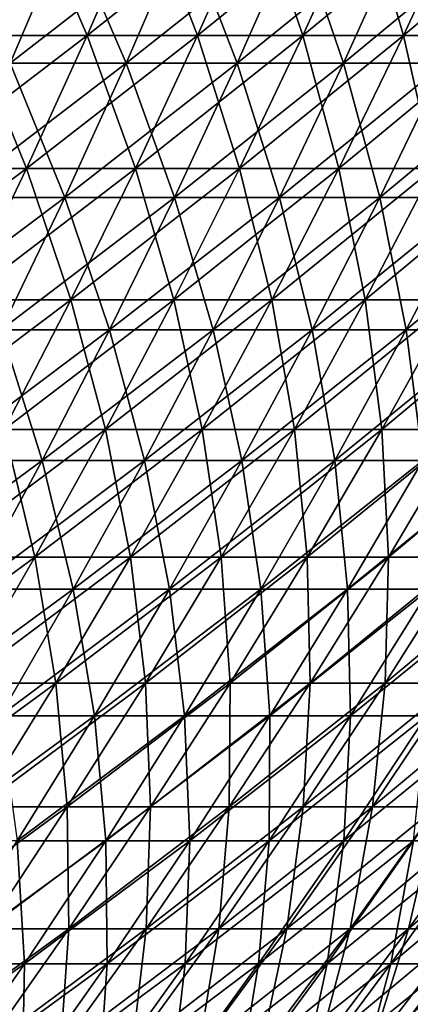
# Model space of a CAD drawing. Header units: millimetres. Extents: x -250 to 250, y -45 to 4150.
# Tile 773 of 805: x 171 to 184, y 3995 to 4030. Entities that reach past the tile are written whole.
import ezdxf

# ---------------------------------------------------------------- set-up
doc = ezdxf.new("R2010")
doc.units = ezdxf.units.MM
doc.header["$LTSCALE"] = 81.481481
for name, color, linetype in [('19', 7, 'CONTINUOUS'), ('20', 7, 'CONTINUOUS'), ('21', 7, 'CONTINUOUS'), ('22', 7, 'CONTINUOUS')]:
    doc.layers.add(name, color=color, linetype=linetype)

msp = doc.modelspace()

# ---------------------------------------------------------------- linework, layer by layer
at = {"layer": '19', "color": 7, "linetype": 'CONTINUOUS'}
for points in [[(170.169, 4028.379, -136.934), (165.871, 4028.379, -142.11), (172.22, 4033.233, -138.585), (170.169, 4028.379, -136.934)], [(172.22, 4033.233, -138.585), (165.871, 4028.379, -142.11), (167.871, 4033.233, -143.823), (172.22, 4033.233, -138.585)], [(174.305, 4028.379, -131.629), (170.169, 4028.379, -136.934), (176.406, 4033.233, -133.216), (174.305, 4028.379, -131.629)], [(176.406, 4033.233, -133.216), (170.169, 4028.379, -136.934), (172.22, 4033.233, -138.585), (176.406, 4033.233, -133.216)], [(178.276, 4028.379, -126.199), (174.305, 4028.379, -131.629), (180.425, 4033.233, -127.72), (178.276, 4028.379, -126.199)], [(180.425, 4033.233, -127.72), (174.305, 4028.379, -131.629), (176.406, 4033.233, -133.216), (180.425, 4033.233, -127.72)], [(182.077, 4028.379, -120.649), (178.276, 4028.379, -126.199), (184.272, 4033.233, -122.103), (182.077, 4028.379, -120.649)], [(184.272, 4033.233, -122.103), (178.276, 4028.379, -126.199), (180.425, 4033.233, -127.72), (184.272, 4033.233, -122.103)], [(185.706, 4028.379, -114.985), (182.077, 4028.379, -120.649), (187.945, 4033.233, -116.371), (185.706, 4028.379, -114.985)], [(187.945, 4033.233, -116.371), (182.077, 4028.379, -120.649), (184.272, 4033.233, -122.103), (187.945, 4033.233, -116.371)], [(172.118, 4023.584, -129.978), (168.034, 4023.584, -135.217), (174.305, 4028.379, -131.629), (172.118, 4023.584, -129.978)], [(174.305, 4028.379, -131.629), (168.034, 4023.584, -135.217), (170.169, 4028.379, -136.934), (174.305, 4028.379, -131.629)], [(176.04, 4023.584, -124.616), (172.118, 4023.584, -129.978), (178.276, 4028.379, -126.199), (176.04, 4023.584, -124.616)], [(178.276, 4028.379, -126.199), (172.118, 4023.584, -129.978), (174.305, 4028.379, -131.629), (178.276, 4028.379, -126.199)], [(179.794, 4023.584, -119.136), (176.04, 4023.584, -124.616), (182.077, 4028.379, -120.649), (179.794, 4023.584, -119.136)], [(182.077, 4028.379, -120.649), (176.04, 4023.584, -124.616), (178.276, 4028.379, -126.199), (182.077, 4028.379, -120.649)], [(183.377, 4023.584, -113.542), (179.794, 4023.584, -119.136), (185.706, 4028.379, -114.985), (183.377, 4023.584, -113.542)], [(185.706, 4028.379, -114.985), (179.794, 4023.584, -119.136), (182.077, 4028.379, -120.649), (185.706, 4028.379, -114.985)], [(186.787, 4023.584, -107.841), (183.377, 4023.584, -113.542), (189.159, 4028.379, -109.211), (186.787, 4023.584, -107.841)], [(189.159, 4028.379, -109.211), (183.377, 4023.584, -113.542), (185.706, 4028.379, -114.985), (189.159, 4028.379, -109.211)], [(169.848, 4018.851, -128.263), (165.818, 4018.851, -133.433), (172.118, 4023.584, -129.978), (169.848, 4018.851, -128.263)], [(172.118, 4023.584, -129.978), (165.818, 4018.851, -133.433), (168.034, 4023.584, -135.217), (172.118, 4023.584, -129.978)], [(173.717, 4018.851, -122.972), (169.848, 4018.851, -128.263), (176.04, 4023.584, -124.616), (173.717, 4018.851, -122.972)], [(176.04, 4023.584, -124.616), (169.848, 4018.851, -128.263), (172.118, 4023.584, -129.978), (176.04, 4023.584, -124.616)], [(177.422, 4018.851, -117.564), (173.717, 4018.851, -122.972), (179.794, 4023.584, -119.136), (177.422, 4018.851, -117.564)], [(179.794, 4023.584, -119.136), (173.717, 4018.851, -122.972), (176.04, 4023.584, -124.616), (179.794, 4023.584, -119.136)], [(180.958, 4018.851, -112.045), (177.422, 4018.851, -117.564), (183.377, 4023.584, -113.542), (180.958, 4018.851, -112.045)], [(183.377, 4023.584, -113.542), (177.422, 4018.851, -117.564), (179.794, 4023.584, -119.136), (183.377, 4023.584, -113.542)], [(184.323, 4018.851, -106.419), (180.958, 4018.851, -112.045), (186.787, 4023.584, -107.841), (184.323, 4018.851, -106.419)], [(186.787, 4023.584, -107.841), (180.958, 4018.851, -112.045), (183.377, 4023.584, -113.542), (186.787, 4023.584, -107.841)], [(187.513, 4018.851, -100.692), (184.323, 4018.851, -106.419), (190.019, 4023.584, -102.038), (187.513, 4018.851, -100.692)], [(190.019, 4023.584, -102.038), (184.323, 4018.851, -106.419), (186.787, 4023.584, -107.841), (190.019, 4023.584, -102.038)], [(171.311, 4014.181, -121.268), (167.495, 4014.181, -126.486), (173.717, 4018.851, -122.972), (171.311, 4014.181, -121.268)], [(173.717, 4018.851, -122.972), (167.495, 4014.181, -126.486), (169.848, 4018.851, -128.263), (173.717, 4018.851, -122.972)], [(174.964, 4014.181, -115.935), (171.311, 4014.181, -121.268), (177.422, 4018.851, -117.564), (174.964, 4014.181, -115.935)], [(177.422, 4018.851, -117.564), (171.311, 4014.181, -121.268), (173.717, 4018.851, -122.972), (177.422, 4018.851, -117.564)], [(178.451, 4014.181, -110.492), (174.964, 4014.181, -115.935), (180.958, 4018.851, -112.045), (178.451, 4014.181, -110.492)], [(180.958, 4018.851, -112.045), (174.964, 4014.181, -115.935), (177.422, 4018.851, -117.564), (180.958, 4018.851, -112.045)], [(181.769, 4014.181, -104.944), (178.451, 4014.181, -110.492), (184.323, 4018.851, -106.419), (181.769, 4014.181, -104.944)], [(184.323, 4018.851, -106.419), (178.451, 4014.181, -110.492), (180.958, 4018.851, -112.045), (184.323, 4018.851, -106.419)], [(184.915, 4014.181, -99.297), (181.769, 4014.181, -104.944), (187.513, 4018.851, -100.692), (184.915, 4014.181, -99.297)], [(187.513, 4018.851, -100.692), (181.769, 4014.181, -104.944), (184.323, 4018.851, -106.419), (187.513, 4018.851, -100.692)], [(168.82, 4009.578, -119.505), (165.06, 4009.578, -124.647), (171.311, 4014.181, -121.268), (168.82, 4009.578, -119.505)], [(171.311, 4014.181, -121.268), (165.06, 4009.578, -124.647), (167.495, 4014.181, -126.486), (171.311, 4014.181, -121.268)], [(172.42, 4009.578, -114.25), (168.82, 4009.578, -119.505), (174.964, 4014.181, -115.935), (172.42, 4009.578, -114.25)], [(174.964, 4014.181, -115.935), (168.82, 4009.578, -119.505), (171.311, 4014.181, -121.268), (174.964, 4014.181, -115.935)], [(175.857, 4009.578, -108.886), (172.42, 4009.578, -114.25), (178.451, 4014.181, -110.492), (175.857, 4009.578, -108.886)], [(178.451, 4014.181, -110.492), (172.42, 4009.578, -114.25), (174.964, 4014.181, -115.935), (178.451, 4014.181, -110.492)], [(179.127, 4009.578, -103.419), (175.857, 4009.578, -108.886), (181.769, 4014.181, -104.944), (179.127, 4009.578, -103.419)], [(181.769, 4014.181, -104.944), (175.857, 4009.578, -108.886), (178.451, 4014.181, -110.492), (181.769, 4014.181, -104.944)], [(182.226, 4009.578, -97.854), (179.127, 4009.578, -103.419), (184.915, 4014.181, -99.297), (182.226, 4009.578, -97.854)], [(184.915, 4014.181, -99.297), (179.127, 4009.578, -103.419), (181.769, 4014.181, -104.944), (184.915, 4014.181, -99.297)], [(185.153, 4009.578, -92.195), (182.226, 4009.578, -97.854), (187.885, 4014.181, -93.556), (185.153, 4009.578, -92.195)], [(187.885, 4014.181, -93.556), (182.226, 4009.578, -97.854), (184.915, 4014.181, -99.297), (187.885, 4014.181, -93.556)], [(169.793, 4005.044, -112.509), (166.247, 4005.044, -117.684), (172.42, 4009.578, -114.25), (169.793, 4005.044, -112.509)], [(172.42, 4009.578, -114.25), (166.247, 4005.044, -117.684), (168.82, 4009.578, -119.505), (172.42, 4009.578, -114.25)], [(173.177, 4005.044, -107.227), (169.793, 4005.044, -112.509), (175.857, 4009.578, -108.886), (173.177, 4005.044, -107.227)], [(175.857, 4009.578, -108.886), (169.793, 4005.044, -112.509), (172.42, 4009.578, -114.25), (175.857, 4009.578, -108.886)], [(176.397, 4005.044, -101.843), (173.177, 4005.044, -107.227), (179.127, 4009.578, -103.419), (176.397, 4005.044, -101.843)], [(179.127, 4009.578, -103.419), (173.177, 4005.044, -107.227), (175.857, 4009.578, -108.886), (179.127, 4009.578, -103.419)], [(179.449, 4005.044, -96.362), (176.397, 4005.044, -101.843), (182.226, 4009.578, -97.854), (179.449, 4005.044, -96.362)], [(182.226, 4009.578, -97.854), (176.397, 4005.044, -101.843), (179.127, 4009.578, -103.419), (182.226, 4009.578, -97.854)], [(182.332, 4005.044, -90.79), (179.449, 4005.044, -96.362), (185.153, 4009.578, -92.195), (182.332, 4005.044, -90.79)], [(185.153, 4009.578, -92.195), (179.449, 4005.044, -96.362), (182.226, 4009.578, -97.854), (185.153, 4009.578, -92.195)], [(185.041, 4005.044, -85.132), (182.332, 4005.044, -90.79), (187.905, 4009.578, -86.45), (185.041, 4005.044, -85.132)], [(187.905, 4009.578, -86.45), (182.332, 4005.044, -90.79), (185.153, 4009.578, -92.195), (187.905, 4009.578, -86.45)], [(170.412, 4000.58, -105.515), (167.082, 4000.58, -110.713), (173.177, 4005.044, -107.227), (170.412, 4000.58, -105.515)], [(173.177, 4005.044, -107.227), (167.082, 4000.58, -110.713), (169.793, 4005.044, -112.509), (173.177, 4005.044, -107.227)], [(173.581, 4000.58, -100.217), (170.412, 4000.58, -105.515), (176.397, 4005.044, -101.843), (173.581, 4000.58, -100.217)], [(176.397, 4005.044, -101.843), (170.412, 4000.58, -105.515), (173.177, 4005.044, -107.227), (176.397, 4005.044, -101.843)], [(176.585, 4000.58, -94.824), (173.581, 4000.58, -100.217), (179.449, 4005.044, -96.362), (176.585, 4000.58, -94.824)], [(179.449, 4005.044, -96.362), (173.581, 4000.58, -100.217), (176.397, 4005.044, -101.843), (179.449, 4005.044, -96.362)], [(179.421, 4000.58, -89.341), (176.585, 4000.58, -94.824), (182.332, 4005.044, -90.79), (179.421, 4000.58, -89.341)], [(182.332, 4005.044, -90.79), (176.585, 4000.58, -94.824), (179.449, 4005.044, -96.362), (182.332, 4005.044, -90.79)], [(182.087, 4000.58, -83.773), (179.421, 4000.58, -89.341), (185.041, 4005.044, -85.132), (182.087, 4000.58, -83.773)], [(185.041, 4005.044, -85.132), (179.421, 4000.58, -89.341), (182.332, 4005.044, -90.79), (185.041, 4005.044, -85.132)], [(184.581, 4000.58, -78.126), (182.087, 4000.58, -83.773), (187.575, 4005.044, -79.394), (184.581, 4000.58, -78.126)], [(187.575, 4005.044, -79.394), (182.087, 4000.58, -83.773), (185.041, 4005.044, -85.132), (187.575, 4005.044, -79.394)], [(170.68, 3996.189, -98.542), (167.565, 3996.189, -103.752), (173.581, 4000.58, -100.217), (170.68, 3996.189, -98.542)], [(173.581, 4000.58, -100.217), (167.565, 3996.189, -103.752), (170.412, 4000.58, -105.515), (173.581, 4000.58, -100.217)], [(173.634, 3996.189, -93.239), (170.68, 3996.189, -98.542), (176.585, 4000.58, -94.824), (173.634, 3996.189, -93.239)], [(176.585, 4000.58, -94.824), (170.68, 3996.189, -98.542), (173.581, 4000.58, -100.217), (176.585, 4000.58, -94.824)], [(176.423, 3996.189, -87.848), (173.634, 3996.189, -93.239), (179.421, 4000.58, -89.341), (176.423, 3996.189, -87.848)], [(179.421, 4000.58, -89.341), (173.634, 3996.189, -93.239), (176.585, 4000.58, -94.824), (179.421, 4000.58, -89.341)], [(179.044, 3996.189, -82.373), (176.423, 3996.189, -87.848), (182.087, 4000.58, -83.773), (179.044, 3996.189, -82.373)], [(182.087, 4000.58, -83.773), (176.423, 3996.189, -87.848), (179.421, 4000.58, -89.341), (182.087, 4000.58, -83.773)], [(181.496, 3996.189, -76.821), (179.044, 3996.189, -82.373), (184.581, 4000.58, -78.126), (181.496, 3996.189, -76.821)], [(184.581, 4000.58, -78.126), (179.044, 3996.189, -82.373), (182.087, 4000.58, -83.773), (184.581, 4000.58, -78.126)], [(183.776, 3996.189, -71.195), (181.496, 3996.189, -76.821), (186.899, 4000.58, -72.405), (183.776, 3996.189, -71.195)], [(186.899, 4000.58, -72.405), (181.496, 3996.189, -76.821), (184.581, 4000.58, -78.126), (186.899, 4000.58, -72.405)], [(185.881, 3996.189, -65.502), (183.776, 3996.189, -71.195), (189.04, 4000.58, -66.615), (185.881, 3996.189, -65.502)], [(189.04, 4000.58, -66.615), (183.776, 3996.189, -71.195), (186.899, 4000.58, -72.405), (189.04, 4000.58, -66.615)], [(167.696, 3991.873, -96.819), (164.635, 3991.873, -101.938), (170.68, 3996.189, -98.542), (167.696, 3991.873, -96.819)], [(170.68, 3996.189, -98.542), (164.635, 3991.873, -101.938), (167.565, 3996.189, -103.752), (170.68, 3996.189, -98.542)], [(170.598, 3991.873, -91.609), (167.696, 3991.873, -96.819), (173.634, 3996.189, -93.239), (170.598, 3991.873, -91.609)], [(173.634, 3996.189, -93.239), (167.696, 3991.873, -96.819), (170.68, 3996.189, -98.542), (173.634, 3996.189, -93.239)], [(173.338, 3991.873, -86.312), (170.598, 3991.873, -91.609), (176.423, 3996.189, -87.848), (173.338, 3991.873, -86.312)], [(176.423, 3996.189, -87.848), (170.598, 3991.873, -91.609), (173.634, 3996.189, -93.239), (176.423, 3996.189, -87.848)], [(175.914, 3991.873, -80.933), (173.338, 3991.873, -86.312), (179.044, 3996.189, -82.373), (175.914, 3991.873, -80.933)], [(179.044, 3996.189, -82.373), (173.338, 3991.873, -86.312), (176.423, 3996.189, -87.848), (179.044, 3996.189, -82.373)], [(178.323, 3991.873, -75.478), (175.914, 3991.873, -80.933), (181.496, 3996.189, -76.821), (178.323, 3991.873, -75.478)], [(181.496, 3996.189, -76.821), (175.914, 3991.873, -80.933), (179.044, 3996.189, -82.373), (181.496, 3996.189, -76.821)], [(180.563, 3991.873, -69.95), (178.323, 3991.873, -75.478), (183.776, 3996.189, -71.195), (180.563, 3991.873, -69.95)], [(183.776, 3996.189, -71.195), (178.323, 3991.873, -75.478), (181.496, 3996.189, -76.821), (183.776, 3996.189, -71.195)], [(182.631, 3991.873, -64.357), (180.563, 3991.873, -69.95), (185.881, 3996.189, -65.502), (182.631, 3991.873, -64.357)], [(185.881, 3996.189, -65.502), (180.563, 3991.873, -69.95), (183.776, 3996.189, -71.195), (185.881, 3996.189, -65.502)], [(184.527, 3991.873, -58.702), (182.631, 3991.873, -64.357), (187.81, 3996.189, -59.747), (184.527, 3991.873, -58.702)], [(187.81, 3996.189, -59.747), (182.631, 3991.873, -64.357), (185.881, 3996.189, -65.502), (187.81, 3996.189, -59.747)]]:
    msp.add_3dface(points, dxfattribs=at)
at = {"layer": '20', "color": 7, "linetype": 'CONTINUOUS'}
for points in [[(167.871, 4033.233, 143.823), (170.169, 4028.379, 136.934), (172.22, 4033.233, 138.585), (167.871, 4033.233, 143.823)], [(170.169, 4028.379, 136.934), (174.305, 4028.379, 131.629), (172.22, 4033.233, 138.585), (170.169, 4028.379, 136.934)], [(172.22, 4033.233, 138.585), (174.305, 4028.379, 131.629), (176.406, 4033.233, 133.216), (172.22, 4033.233, 138.585)], [(174.305, 4028.379, 131.629), (178.276, 4028.379, 126.199), (176.406, 4033.233, 133.216), (174.305, 4028.379, 131.629)], [(176.406, 4033.233, 133.216), (178.276, 4028.379, 126.199), (180.425, 4033.233, 127.72), (176.406, 4033.233, 133.216)], [(178.276, 4028.379, 126.199), (182.077, 4028.379, 120.649), (180.425, 4033.233, 127.72), (178.276, 4028.379, 126.199)], [(180.425, 4033.233, 127.72), (182.077, 4028.379, 120.649), (184.272, 4033.233, 122.103), (180.425, 4033.233, 127.72)], [(182.077, 4028.379, 120.649), (185.706, 4028.379, 114.985), (184.272, 4033.233, 122.103), (182.077, 4028.379, 120.649)], [(184.272, 4033.233, 122.103), (185.706, 4028.379, 114.985), (187.945, 4033.233, 116.371), (184.272, 4033.233, 122.103)], [(168.034, 4023.584, 135.217), (172.118, 4023.584, 129.978), (170.169, 4028.379, 136.934), (168.034, 4023.584, 135.217)], [(170.169, 4028.379, 136.934), (172.118, 4023.584, 129.978), (174.305, 4028.379, 131.629), (170.169, 4028.379, 136.934)], [(172.118, 4023.584, 129.978), (176.04, 4023.584, 124.616), (174.305, 4028.379, 131.629), (172.118, 4023.584, 129.978)], [(174.305, 4028.379, 131.629), (176.04, 4023.584, 124.616), (178.276, 4028.379, 126.199), (174.305, 4028.379, 131.629)], [(176.04, 4023.584, 124.616), (179.794, 4023.584, 119.136), (178.276, 4028.379, 126.199), (176.04, 4023.584, 124.616)], [(178.276, 4028.379, 126.199), (179.794, 4023.584, 119.136), (182.077, 4028.379, 120.649), (178.276, 4028.379, 126.199)], [(179.794, 4023.584, 119.136), (183.377, 4023.584, 113.542), (182.077, 4028.379, 120.649), (179.794, 4023.584, 119.136)], [(182.077, 4028.379, 120.649), (183.377, 4023.584, 113.542), (185.706, 4028.379, 114.985), (182.077, 4028.379, 120.649)], [(183.377, 4023.584, 113.542), (186.787, 4023.584, 107.841), (185.706, 4028.379, 114.985), (183.377, 4023.584, 113.542)], [(168.034, 4023.584, 135.217), (169.848, 4018.851, 128.263), (172.118, 4023.584, 129.978), (168.034, 4023.584, 135.217)], [(169.848, 4018.851, 128.263), (173.717, 4018.851, 122.972), (172.118, 4023.584, 129.978), (169.848, 4018.851, 128.263)], [(172.118, 4023.584, 129.978), (173.717, 4018.851, 122.972), (176.04, 4023.584, 124.616), (172.118, 4023.584, 129.978)], [(173.717, 4018.851, 122.972), (177.422, 4018.851, 117.564), (176.04, 4023.584, 124.616), (173.717, 4018.851, 122.972)], [(176.04, 4023.584, 124.616), (177.422, 4018.851, 117.564), (179.794, 4023.584, 119.136), (176.04, 4023.584, 124.616)], [(177.422, 4018.851, 117.564), (180.958, 4018.851, 112.045), (179.794, 4023.584, 119.136), (177.422, 4018.851, 117.564)], [(179.794, 4023.584, 119.136), (180.958, 4018.851, 112.045), (183.377, 4023.584, 113.542), (179.794, 4023.584, 119.136)], [(180.958, 4018.851, 112.045), (184.323, 4018.851, 106.419), (183.377, 4023.584, 113.542), (180.958, 4018.851, 112.045)], [(183.377, 4023.584, 113.542), (184.323, 4018.851, 106.419), (186.787, 4023.584, 107.841), (183.377, 4023.584, 113.542)], [(184.323, 4018.851, 106.419), (187.513, 4018.851, 100.692), (186.787, 4023.584, 107.841), (184.323, 4018.851, 106.419)], [(167.495, 4014.181, 126.486), (171.311, 4014.181, 121.268), (169.848, 4018.851, 128.263), (167.495, 4014.181, 126.486)], [(169.848, 4018.851, 128.263), (171.311, 4014.181, 121.268), (173.717, 4018.851, 122.972), (169.848, 4018.851, 128.263)], [(171.311, 4014.181, 121.268), (174.964, 4014.181, 115.935), (173.717, 4018.851, 122.972), (171.311, 4014.181, 121.268)], [(173.717, 4018.851, 122.972), (174.964, 4014.181, 115.935), (177.422, 4018.851, 117.564), (173.717, 4018.851, 122.972)], [(174.964, 4014.181, 115.935), (178.451, 4014.181, 110.492), (177.422, 4018.851, 117.564), (174.964, 4014.181, 115.935)], [(177.422, 4018.851, 117.564), (178.451, 4014.181, 110.492), (180.958, 4018.851, 112.045), (177.422, 4018.851, 117.564)], [(178.451, 4014.181, 110.492), (181.769, 4014.181, 104.944), (180.958, 4018.851, 112.045), (178.451, 4014.181, 110.492)], [(180.958, 4018.851, 112.045), (181.769, 4014.181, 104.944), (184.323, 4018.851, 106.419), (180.958, 4018.851, 112.045)], [(181.769, 4014.181, 104.944), (184.915, 4014.181, 99.297), (184.323, 4018.851, 106.419), (181.769, 4014.181, 104.944)], [(184.323, 4018.851, 106.419), (184.915, 4014.181, 99.297), (187.513, 4018.851, 100.692), (184.323, 4018.851, 106.419)], [(167.495, 4014.181, 126.486), (168.82, 4009.578, 119.505), (171.311, 4014.181, 121.268), (167.495, 4014.181, 126.486)], [(168.82, 4009.578, 119.505), (172.42, 4009.578, 114.25), (171.311, 4014.181, 121.268), (168.82, 4009.578, 119.505)], [(171.311, 4014.181, 121.268), (172.42, 4009.578, 114.25), (174.964, 4014.181, 115.935), (171.311, 4014.181, 121.268)], [(172.42, 4009.578, 114.25), (175.857, 4009.578, 108.886), (174.964, 4014.181, 115.935), (172.42, 4009.578, 114.25)], [(174.964, 4014.181, 115.935), (175.857, 4009.578, 108.886), (178.451, 4014.181, 110.492), (174.964, 4014.181, 115.935)], [(175.857, 4009.578, 108.886), (179.127, 4009.578, 103.419), (178.451, 4014.181, 110.492), (175.857, 4009.578, 108.886)], [(178.451, 4014.181, 110.492), (179.127, 4009.578, 103.419), (181.769, 4014.181, 104.944), (178.451, 4014.181, 110.492)], [(179.127, 4009.578, 103.419), (182.226, 4009.578, 97.854), (181.769, 4014.181, 104.944), (179.127, 4009.578, 103.419)], [(181.769, 4014.181, 104.944), (182.226, 4009.578, 97.854), (184.915, 4014.181, 99.297), (181.769, 4014.181, 104.944)], [(182.226, 4009.578, 97.854), (185.153, 4009.578, 92.195), (184.915, 4014.181, 99.297), (182.226, 4009.578, 97.854)], [(168.82, 4009.578, 119.505), (169.793, 4005.044, 112.509), (172.42, 4009.578, 114.25), (168.82, 4009.578, 119.505)], [(169.793, 4005.044, 112.509), (173.177, 4005.044, 107.227), (172.42, 4009.578, 114.25), (169.793, 4005.044, 112.509)], [(172.42, 4009.578, 114.25), (173.177, 4005.044, 107.227), (175.857, 4009.578, 108.886), (172.42, 4009.578, 114.25)], [(173.177, 4005.044, 107.227), (176.397, 4005.044, 101.843), (175.857, 4009.578, 108.886), (173.177, 4005.044, 107.227)], [(175.857, 4009.578, 108.886), (176.397, 4005.044, 101.843), (179.127, 4009.578, 103.419), (175.857, 4009.578, 108.886)], [(176.397, 4005.044, 101.843), (179.449, 4005.044, 96.362), (179.127, 4009.578, 103.419), (176.397, 4005.044, 101.843)], [(179.127, 4009.578, 103.419), (179.449, 4005.044, 96.362), (182.226, 4009.578, 97.854), (179.127, 4009.578, 103.419)], [(179.449, 4005.044, 96.362), (182.332, 4005.044, 90.79), (182.226, 4009.578, 97.854), (179.449, 4005.044, 96.362)], [(182.226, 4009.578, 97.854), (182.332, 4005.044, 90.79), (185.153, 4009.578, 92.195), (182.226, 4009.578, 97.854)], [(182.332, 4005.044, 90.79), (185.041, 4005.044, 85.132), (185.153, 4009.578, 92.195), (182.332, 4005.044, 90.79)], [(169.793, 4005.044, 112.509), (170.412, 4000.58, 105.515), (173.177, 4005.044, 107.227), (169.793, 4005.044, 112.509)], [(170.412, 4000.58, 105.515), (173.581, 4000.58, 100.217), (173.177, 4005.044, 107.227), (170.412, 4000.58, 105.515)], [(173.177, 4005.044, 107.227), (173.581, 4000.58, 100.217), (176.397, 4005.044, 101.843), (173.177, 4005.044, 107.227)], [(173.581, 4000.58, 100.217), (176.585, 4000.58, 94.824), (176.397, 4005.044, 101.843), (173.581, 4000.58, 100.217)], [(176.397, 4005.044, 101.843), (176.585, 4000.58, 94.824), (179.449, 4005.044, 96.362), (176.397, 4005.044, 101.843)], [(176.585, 4000.58, 94.824), (179.421, 4000.58, 89.341), (179.449, 4005.044, 96.362), (176.585, 4000.58, 94.824)], [(179.421, 4000.58, 89.341), (182.087, 4000.58, 83.773), (182.332, 4005.044, 90.79), (179.421, 4000.58, 89.341)], [(179.449, 4005.044, 96.362), (179.421, 4000.58, 89.341), (182.332, 4005.044, 90.79), (179.449, 4005.044, 96.362)], [(182.087, 4000.58, 83.773), (184.581, 4000.58, 78.126), (185.041, 4005.044, 85.132), (182.087, 4000.58, 83.773)], [(182.332, 4005.044, 90.79), (182.087, 4000.58, 83.773), (185.041, 4005.044, 85.132), (182.332, 4005.044, 90.79)], [(167.565, 3996.189, 103.752), (170.68, 3996.189, 98.542), (170.412, 4000.58, 105.515), (167.565, 3996.189, 103.752)], [(170.412, 4000.58, 105.515), (170.68, 3996.189, 98.542), (173.581, 4000.58, 100.217), (170.412, 4000.58, 105.515)], [(170.68, 3996.189, 98.542), (173.634, 3996.189, 93.239), (173.581, 4000.58, 100.217), (170.68, 3996.189, 98.542)], [(173.581, 4000.58, 100.217), (173.634, 3996.189, 93.239), (176.585, 4000.58, 94.824), (173.581, 4000.58, 100.217)], [(173.634, 3996.189, 93.239), (176.423, 3996.189, 87.848), (176.585, 4000.58, 94.824), (173.634, 3996.189, 93.239)], [(176.423, 3996.189, 87.848), (179.044, 3996.189, 82.373), (179.421, 4000.58, 89.341), (176.423, 3996.189, 87.848)], [(176.585, 4000.58, 94.824), (176.423, 3996.189, 87.848), (179.421, 4000.58, 89.341), (176.585, 4000.58, 94.824)], [(179.044, 3996.189, 82.373), (181.496, 3996.189, 76.821), (182.087, 4000.58, 83.773), (179.044, 3996.189, 82.373)], [(179.421, 4000.58, 89.341), (179.044, 3996.189, 82.373), (182.087, 4000.58, 83.773), (179.421, 4000.58, 89.341)], [(181.496, 3996.189, 76.821), (183.776, 3996.189, 71.195), (184.581, 4000.58, 78.126), (181.496, 3996.189, 76.821)], [(182.087, 4000.58, 83.773), (181.496, 3996.189, 76.821), (184.581, 4000.58, 78.126), (182.087, 4000.58, 83.773)], [(183.776, 3996.189, 71.195), (185.881, 3996.189, 65.502), (186.899, 4000.58, 72.405), (183.776, 3996.189, 71.195)], [(184.581, 4000.58, 78.126), (183.776, 3996.189, 71.195), (186.899, 4000.58, 72.405), (184.581, 4000.58, 78.126)], [(167.565, 3996.189, 103.752), (167.696, 3991.873, 96.819), (170.68, 3996.189, 98.542), (167.565, 3996.189, 103.752)], [(167.696, 3991.873, 96.819), (170.598, 3991.873, 91.609), (170.68, 3996.189, 98.542), (167.696, 3991.873, 96.819)], [(170.598, 3991.873, 91.609), (173.338, 3991.873, 86.312), (173.634, 3996.189, 93.239), (170.598, 3991.873, 91.609)], [(170.68, 3996.189, 98.542), (170.598, 3991.873, 91.609), (173.634, 3996.189, 93.239), (170.68, 3996.189, 98.542)], [(173.338, 3991.873, 86.312), (175.914, 3991.873, 80.933), (176.423, 3996.189, 87.848), (173.338, 3991.873, 86.312)], [(173.634, 3996.189, 93.239), (173.338, 3991.873, 86.312), (176.423, 3996.189, 87.848), (173.634, 3996.189, 93.239)], [(175.914, 3991.873, 80.933), (178.323, 3991.873, 75.478), (179.044, 3996.189, 82.373), (175.914, 3991.873, 80.933)], [(176.423, 3996.189, 87.848), (175.914, 3991.873, 80.933), (179.044, 3996.189, 82.373), (176.423, 3996.189, 87.848)], [(178.323, 3991.873, 75.478), (180.563, 3991.873, 69.95), (181.496, 3996.189, 76.821), (178.323, 3991.873, 75.478)], [(179.044, 3996.189, 82.373), (178.323, 3991.873, 75.478), (181.496, 3996.189, 76.821), (179.044, 3996.189, 82.373)], [(180.563, 3991.873, 69.95), (182.631, 3991.873, 64.357), (183.776, 3996.189, 71.195), (180.563, 3991.873, 69.95)], [(181.496, 3996.189, 76.821), (180.563, 3991.873, 69.95), (183.776, 3996.189, 71.195), (181.496, 3996.189, 76.821)], [(182.631, 3991.873, 64.357), (184.527, 3991.873, 58.702), (185.881, 3996.189, 65.502), (182.631, 3991.873, 64.357)], [(183.776, 3996.189, 71.195), (182.631, 3991.873, 64.357), (185.881, 3996.189, 65.502), (183.776, 3996.189, 71.195)]]:
    msp.add_3dface(points, dxfattribs=at)
at = {"layer": '21', "color": 7, "linetype": 'CONTINUOUS'}
for points in [[(168.814, 4029.367, 135.844), (164.55, 4029.367, 140.978), (170.848, 4034.182, 137.481), (168.814, 4029.367, 135.844)], [(170.848, 4034.182, 137.481), (164.55, 4029.367, 140.978), (166.534, 4034.182, 142.677), (170.848, 4034.182, 137.481)], [(172.917, 4029.367, 130.581), (168.814, 4029.367, 135.844), (175.001, 4034.182, 132.155), (172.917, 4029.367, 130.581)], [(175.001, 4034.182, 132.155), (168.814, 4029.367, 135.844), (170.848, 4034.182, 137.481), (175.001, 4034.182, 132.155)], [(176.856, 4029.367, 125.194), (172.917, 4029.367, 130.581), (178.988, 4034.182, 126.703), (176.856, 4029.367, 125.194)], [(178.988, 4034.182, 126.703), (172.917, 4029.367, 130.581), (175.001, 4034.182, 132.155), (178.988, 4034.182, 126.703)], [(180.628, 4029.367, 119.688), (176.856, 4029.367, 125.194), (182.805, 4034.182, 121.131), (180.628, 4029.367, 119.688)], [(182.805, 4034.182, 121.131), (176.856, 4029.367, 125.194), (178.988, 4034.182, 126.703), (182.805, 4034.182, 121.131)], [(184.228, 4029.367, 114.069), (180.628, 4029.367, 119.688), (186.448, 4034.182, 115.444), (184.228, 4029.367, 114.069)], [(186.448, 4034.182, 115.444), (180.628, 4029.367, 119.688), (182.805, 4034.182, 121.131), (186.448, 4034.182, 115.444)], [(187.653, 4029.367, 108.342), (184.228, 4029.367, 114.069), (189.915, 4034.182, 109.647), (187.653, 4029.367, 108.342)], [(189.915, 4034.182, 109.647), (184.228, 4029.367, 114.069), (186.448, 4034.182, 115.444), (189.915, 4034.182, 109.647)], [(170.749, 4024.611, 128.943), (166.697, 4024.611, 134.141), (172.917, 4029.367, 130.581), (170.749, 4024.611, 128.943)], [(172.917, 4029.367, 130.581), (166.697, 4024.611, 134.141), (168.814, 4029.367, 135.844), (172.917, 4029.367, 130.581)], [(174.639, 4024.611, 123.624), (170.749, 4024.611, 128.943), (176.856, 4029.367, 125.194), (174.639, 4024.611, 123.624)], [(176.856, 4029.367, 125.194), (170.749, 4024.611, 128.943), (172.917, 4029.367, 130.581), (176.856, 4029.367, 125.194)], [(178.363, 4024.611, 118.187), (174.639, 4024.611, 123.624), (180.628, 4029.367, 119.688), (178.363, 4024.611, 118.187)], [(180.628, 4029.367, 119.688), (174.639, 4024.611, 123.624), (176.856, 4029.367, 125.194), (180.628, 4029.367, 119.688)], [(181.918, 4024.611, 112.639), (178.363, 4024.611, 118.187), (184.228, 4029.367, 114.069), (181.918, 4024.611, 112.639)], [(184.228, 4029.367, 114.069), (178.363, 4024.611, 118.187), (180.628, 4029.367, 119.688), (184.228, 4029.367, 114.069)], [(185.3, 4024.611, 106.983), (181.918, 4024.611, 112.639), (187.653, 4029.367, 108.342), (185.3, 4024.611, 106.983)], [(187.653, 4029.367, 108.342), (181.918, 4024.611, 112.639), (184.228, 4029.367, 114.069), (187.653, 4029.367, 108.342)], [(168.497, 4019.916, 127.243), (164.499, 4019.916, 132.372), (170.749, 4024.611, 128.943), (168.497, 4019.916, 127.243)], [(170.749, 4024.611, 128.943), (164.499, 4019.916, 132.372), (166.697, 4024.611, 134.141), (170.749, 4024.611, 128.943)], [(172.336, 4019.916, 121.994), (168.497, 4019.916, 127.243), (174.639, 4024.611, 123.624), (172.336, 4019.916, 121.994)], [(174.639, 4024.611, 123.624), (168.497, 4019.916, 127.243), (170.749, 4024.611, 128.943), (174.639, 4024.611, 123.624)], [(176.011, 4019.916, 116.629), (172.336, 4019.916, 121.994), (178.363, 4024.611, 118.187), (176.011, 4019.916, 116.629)], [(178.363, 4024.611, 118.187), (172.336, 4019.916, 121.994), (174.639, 4024.611, 123.624), (178.363, 4024.611, 118.187)], [(179.519, 4019.916, 111.153), (176.011, 4019.916, 116.629), (181.918, 4024.611, 112.639), (179.519, 4019.916, 111.153)], [(181.918, 4024.611, 112.639), (176.011, 4019.916, 116.629), (178.363, 4024.611, 118.187), (181.918, 4024.611, 112.639)], [(182.857, 4019.916, 105.572), (179.519, 4019.916, 111.153), (185.3, 4024.611, 106.983), (182.857, 4019.916, 105.572)], [(185.3, 4024.611, 106.983), (179.519, 4019.916, 111.153), (181.918, 4024.611, 112.639), (185.3, 4024.611, 106.983)], [(186.021, 4019.916, 99.891), (182.857, 4019.916, 105.572), (188.507, 4024.611, 101.226), (186.021, 4019.916, 99.891)], [(188.507, 4024.611, 101.226), (182.857, 4019.916, 105.572), (185.3, 4024.611, 106.983), (188.507, 4024.611, 101.226)], [(169.949, 4015.284, 120.304), (166.163, 4015.284, 125.481), (172.336, 4019.916, 121.994), (169.949, 4015.284, 120.304)], [(172.336, 4019.916, 121.994), (166.163, 4015.284, 125.481), (168.497, 4019.916, 127.243), (172.336, 4019.916, 121.994)], [(173.573, 4015.284, 115.014), (169.949, 4015.284, 120.304), (176.011, 4019.916, 116.629), (173.573, 4015.284, 115.014)], [(176.011, 4019.916, 116.629), (169.949, 4015.284, 120.304), (172.336, 4019.916, 121.994), (176.011, 4019.916, 116.629)], [(177.032, 4015.284, 109.614), (173.573, 4015.284, 115.014), (179.519, 4019.916, 111.153), (177.032, 4015.284, 109.614)], [(179.519, 4019.916, 111.153), (173.573, 4015.284, 115.014), (176.011, 4019.916, 116.629), (179.519, 4019.916, 111.153)], [(180.324, 4015.284, 104.11), (177.032, 4015.284, 109.614), (182.857, 4019.916, 105.572), (180.324, 4015.284, 104.11)], [(182.857, 4019.916, 105.572), (177.032, 4015.284, 109.614), (179.519, 4019.916, 111.153), (182.857, 4019.916, 105.572)], [(183.445, 4015.284, 98.508), (180.324, 4015.284, 104.11), (186.021, 4019.916, 99.891), (183.445, 4015.284, 98.508)], [(186.021, 4019.916, 99.891), (180.324, 4015.284, 104.11), (182.857, 4019.916, 105.572), (186.021, 4019.916, 99.891)], [(186.391, 4015.284, 92.812), (183.445, 4015.284, 98.508), (189.009, 4019.916, 94.115), (186.391, 4015.284, 92.812)], [(189.009, 4019.916, 94.115), (183.445, 4015.284, 98.508), (186.021, 4019.916, 99.891), (189.009, 4019.916, 94.115)], [(171.05, 4010.718, 113.342), (167.479, 4010.718, 118.556), (173.573, 4015.284, 115.014), (171.05, 4010.718, 113.342)], [(173.573, 4015.284, 115.014), (167.479, 4010.718, 118.556), (169.949, 4015.284, 120.304), (173.573, 4015.284, 115.014)], [(174.46, 4010.718, 108.021), (171.05, 4010.718, 113.342), (177.032, 4015.284, 109.614), (174.46, 4010.718, 108.021)], [(177.032, 4015.284, 109.614), (171.05, 4010.718, 113.342), (173.573, 4015.284, 115.014), (177.032, 4015.284, 109.614)], [(177.703, 4010.718, 102.597), (174.46, 4010.718, 108.021), (180.324, 4015.284, 104.11), (177.703, 4010.718, 102.597)], [(180.324, 4015.284, 104.11), (174.46, 4010.718, 108.021), (177.032, 4015.284, 109.614), (180.324, 4015.284, 104.11)], [(180.779, 4010.718, 97.076), (177.703, 4010.718, 102.597), (183.445, 4015.284, 98.508), (180.779, 4010.718, 97.076)], [(183.445, 4015.284, 98.508), (177.703, 4010.718, 102.597), (180.324, 4015.284, 104.11), (183.445, 4015.284, 98.508)], [(183.682, 4010.718, 91.463), (180.779, 4010.718, 97.076), (186.391, 4015.284, 92.812), (183.682, 4010.718, 91.463)], [(186.391, 4015.284, 92.812), (180.779, 4010.718, 97.076), (183.445, 4015.284, 98.508), (186.391, 4015.284, 92.812)], [(186.412, 4010.718, 85.763), (183.682, 4010.718, 91.463), (189.161, 4015.284, 87.028), (186.412, 4010.718, 85.763)], [(189.161, 4015.284, 87.028), (183.682, 4010.718, 91.463), (186.391, 4015.284, 92.812), (189.161, 4015.284, 87.028)], [(168.444, 4006.221, 111.615), (164.927, 4006.221, 116.75), (171.05, 4010.718, 113.342), (168.444, 4006.221, 111.615)], [(171.05, 4010.718, 113.342), (164.927, 4006.221, 116.75), (167.479, 4010.718, 118.556), (171.05, 4010.718, 113.342)], [(171.802, 4006.221, 106.375), (168.444, 4006.221, 111.615), (174.46, 4010.718, 108.021), (171.802, 4006.221, 106.375)], [(174.46, 4010.718, 108.021), (168.444, 4006.221, 111.615), (171.05, 4010.718, 113.342), (174.46, 4010.718, 108.021)], [(174.996, 4006.221, 101.034), (171.802, 4006.221, 106.375), (177.703, 4010.718, 102.597), (174.996, 4006.221, 101.034)], [(177.703, 4010.718, 102.597), (171.802, 4006.221, 106.375), (174.46, 4010.718, 108.021), (177.703, 4010.718, 102.597)], [(178.024, 4006.221, 95.597), (174.996, 4006.221, 101.034), (180.779, 4010.718, 97.076), (178.024, 4006.221, 95.597)], [(180.779, 4010.718, 97.076), (174.996, 4006.221, 101.034), (177.703, 4010.718, 102.597), (180.779, 4010.718, 97.076)], [(180.884, 4006.221, 90.069), (178.024, 4006.221, 95.597), (183.682, 4010.718, 91.463), (180.884, 4006.221, 90.069)], [(183.682, 4010.718, 91.463), (178.024, 4006.221, 95.597), (180.779, 4010.718, 97.076), (183.682, 4010.718, 91.463)], [(183.572, 4006.221, 84.456), (180.884, 4006.221, 90.069), (186.412, 4010.718, 85.763), (183.572, 4006.221, 84.456)], [(186.412, 4010.718, 85.763), (180.884, 4006.221, 90.069), (183.682, 4010.718, 91.463), (186.412, 4010.718, 85.763)], [(186.085, 4006.221, 78.763), (183.572, 4006.221, 84.456), (188.964, 4010.718, 79.982), (186.085, 4006.221, 78.763)], [(188.964, 4010.718, 79.982), (183.572, 4006.221, 84.456), (186.412, 4010.718, 85.763), (188.964, 4010.718, 79.982)], [(169.06, 4001.793, 104.677), (165.756, 4001.793, 109.834), (171.802, 4006.221, 106.375), (169.06, 4001.793, 104.677)], [(171.802, 4006.221, 106.375), (165.756, 4001.793, 109.834), (168.444, 4006.221, 111.615), (171.802, 4006.221, 106.375)], [(172.203, 4001.793, 99.422), (169.06, 4001.793, 104.677), (174.996, 4006.221, 101.034), (172.203, 4001.793, 99.422)], [(174.996, 4006.221, 101.034), (169.06, 4001.793, 104.677), (171.802, 4006.221, 106.375), (174.996, 4006.221, 101.034)], [(175.183, 4001.793, 94.071), (172.203, 4001.793, 99.422), (178.024, 4006.221, 95.597), (175.183, 4001.793, 94.071)], [(178.024, 4006.221, 95.597), (172.203, 4001.793, 99.422), (174.996, 4006.221, 101.034), (178.024, 4006.221, 95.597)], [(177.997, 4001.793, 88.632), (175.183, 4001.793, 94.071), (180.884, 4006.221, 90.069), (177.997, 4001.793, 88.632)], [(180.884, 4006.221, 90.069), (175.183, 4001.793, 94.071), (178.024, 4006.221, 95.597), (180.884, 4006.221, 90.069)], [(180.642, 4001.793, 83.109), (177.997, 4001.793, 88.632), (183.572, 4006.221, 84.456), (180.642, 4001.793, 83.109)], [(183.572, 4006.221, 84.456), (177.997, 4001.793, 88.632), (180.884, 4006.221, 90.069), (183.572, 4006.221, 84.456)], [(183.116, 4001.793, 77.506), (180.642, 4001.793, 83.109), (186.085, 4006.221, 78.763), (183.116, 4001.793, 77.506)], [(186.085, 4006.221, 78.763), (180.642, 4001.793, 83.109), (183.572, 4006.221, 84.456), (186.085, 4006.221, 78.763)], [(185.416, 4001.793, 71.83), (183.116, 4001.793, 77.506), (188.423, 4006.221, 72.995), (185.416, 4001.793, 71.83)], [(188.423, 4006.221, 72.995), (183.116, 4001.793, 77.506), (186.085, 4006.221, 78.763), (188.423, 4006.221, 72.995)], [(169.327, 3997.437, 97.761), (166.236, 3997.437, 102.929), (172.203, 4001.793, 99.422), (169.327, 3997.437, 97.761)], [(172.203, 4001.793, 99.422), (166.236, 3997.437, 102.929), (169.06, 4001.793, 104.677), (172.203, 4001.793, 99.422)], [(172.257, 3997.437, 92.5), (169.327, 3997.437, 97.761), (175.183, 4001.793, 94.071), (172.257, 3997.437, 92.5)], [(175.183, 4001.793, 94.071), (169.327, 3997.437, 97.761), (172.203, 4001.793, 99.422), (175.183, 4001.793, 94.071)], [(175.024, 3997.437, 87.151), (172.257, 3997.437, 92.5), (177.997, 4001.793, 88.632), (175.024, 3997.437, 87.151)], [(177.997, 4001.793, 88.632), (172.257, 3997.437, 92.5), (175.183, 4001.793, 94.071), (177.997, 4001.793, 88.632)], [(177.624, 3997.437, 81.72), (175.024, 3997.437, 87.151), (180.642, 4001.793, 83.109), (177.624, 3997.437, 81.72)], [(180.642, 4001.793, 83.109), (175.024, 3997.437, 87.151), (177.997, 4001.793, 88.632), (180.642, 4001.793, 83.109)], [(180.057, 3997.437, 76.211), (177.624, 3997.437, 81.72), (183.116, 4001.793, 77.506), (180.057, 3997.437, 76.211)], [(183.116, 4001.793, 77.506), (177.624, 3997.437, 81.72), (180.642, 4001.793, 83.109), (183.116, 4001.793, 77.506)], [(182.318, 3997.437, 70.63), (180.057, 3997.437, 76.211), (185.416, 4001.793, 71.83), (182.318, 3997.437, 70.63)], [(185.416, 4001.793, 71.83), (180.057, 3997.437, 76.211), (183.116, 4001.793, 77.506), (185.416, 4001.793, 71.83)], [(184.407, 3997.437, 64.982), (182.318, 3997.437, 70.63), (187.54, 4001.793, 66.086), (184.407, 3997.437, 64.982)], [(187.54, 4001.793, 66.086), (182.318, 3997.437, 70.63), (185.416, 4001.793, 71.83), (187.54, 4001.793, 66.086)], [(186.321, 3997.437, 59.273), (184.407, 3997.437, 64.982), (189.486, 4001.793, 60.28), (186.321, 3997.437, 59.273)], [(189.486, 4001.793, 60.28), (184.407, 3997.437, 64.982), (187.54, 4001.793, 66.086), (189.486, 4001.793, 60.28)], [(169.246, 3993.156, 90.883), (166.367, 3993.156, 96.052), (172.257, 3997.437, 92.5), (169.246, 3993.156, 90.883)], [(172.257, 3997.437, 92.5), (166.367, 3993.156, 96.052), (169.327, 3997.437, 97.761), (172.257, 3997.437, 92.5)], [(171.965, 3993.156, 85.628), (169.246, 3993.156, 90.883), (175.024, 3997.437, 87.151), (171.965, 3993.156, 85.628)], [(175.024, 3997.437, 87.151), (169.246, 3993.156, 90.883), (172.257, 3997.437, 92.5), (175.024, 3997.437, 87.151)], [(174.52, 3993.156, 80.292), (171.965, 3993.156, 85.628), (177.624, 3997.437, 81.72), (174.52, 3993.156, 80.292)], [(177.624, 3997.437, 81.72), (171.965, 3993.156, 85.628), (175.024, 3997.437, 87.151), (177.624, 3997.437, 81.72)], [(176.91, 3993.156, 74.88), (174.52, 3993.156, 80.292), (180.057, 3997.437, 76.211), (176.91, 3993.156, 74.88)], [(180.057, 3997.437, 76.211), (174.52, 3993.156, 80.292), (177.624, 3997.437, 81.72), (180.057, 3997.437, 76.211)], [(179.132, 3993.156, 69.396), (176.91, 3993.156, 74.88), (182.318, 3997.437, 70.63), (179.132, 3993.156, 69.396)], [(182.318, 3997.437, 70.63), (176.91, 3993.156, 74.88), (180.057, 3997.437, 76.211), (182.318, 3997.437, 70.63)], [(181.184, 3993.156, 63.847), (179.132, 3993.156, 69.396), (184.407, 3997.437, 64.982), (181.184, 3993.156, 63.847)], [(184.407, 3997.437, 64.982), (179.132, 3993.156, 69.396), (182.318, 3997.437, 70.63), (184.407, 3997.437, 64.982)], [(183.064, 3993.156, 58.237), (181.184, 3993.156, 63.847), (186.321, 3997.437, 59.273), (183.064, 3993.156, 58.237)], [(186.321, 3997.437, 59.273), (181.184, 3993.156, 63.847), (184.407, 3997.437, 64.982), (186.321, 3997.437, 59.273)], [(184.771, 3993.156, 52.572), (183.064, 3993.156, 58.237), (188.058, 3997.437, 53.507), (184.771, 3993.156, 52.572)], [(188.058, 3997.437, 53.507), (183.064, 3993.156, 58.237), (186.321, 3997.437, 59.273), (188.058, 3997.437, 53.507)]]:
    msp.add_3dface(points, dxfattribs=at)
at = {"layer": '22', "color": 7, "linetype": 'CONTINUOUS'}
for points in [[(166.534, 4034.182, -142.677), (168.814, 4029.367, -135.844), (170.848, 4034.182, -137.481), (166.534, 4034.182, -142.677)], [(168.814, 4029.367, -135.844), (172.917, 4029.367, -130.581), (170.848, 4034.182, -137.481), (168.814, 4029.367, -135.844)], [(170.848, 4034.182, -137.481), (172.917, 4029.367, -130.581), (175.001, 4034.182, -132.155), (170.848, 4034.182, -137.481)], [(172.917, 4029.367, -130.581), (176.856, 4029.367, -125.194), (175.001, 4034.182, -132.155), (172.917, 4029.367, -130.581)], [(175.001, 4034.182, -132.155), (176.856, 4029.367, -125.194), (178.988, 4034.182, -126.703), (175.001, 4034.182, -132.155)], [(176.856, 4029.367, -125.194), (180.628, 4029.367, -119.688), (178.988, 4034.182, -126.703), (176.856, 4029.367, -125.194)], [(178.988, 4034.182, -126.703), (180.628, 4029.367, -119.688), (182.805, 4034.182, -121.131), (178.988, 4034.182, -126.703)], [(180.628, 4029.367, -119.688), (184.228, 4029.367, -114.069), (182.805, 4034.182, -121.131), (180.628, 4029.367, -119.688)], [(182.805, 4034.182, -121.131), (184.228, 4029.367, -114.069), (186.448, 4034.182, -115.444), (182.805, 4034.182, -121.131)], [(184.228, 4029.367, -114.069), (187.653, 4029.367, -108.342), (186.448, 4034.182, -115.444), (184.228, 4029.367, -114.069)], [(166.697, 4024.611, -134.141), (170.749, 4024.611, -128.943), (168.814, 4029.367, -135.844), (166.697, 4024.611, -134.141)], [(168.814, 4029.367, -135.844), (170.749, 4024.611, -128.943), (172.917, 4029.367, -130.581), (168.814, 4029.367, -135.844)], [(170.749, 4024.611, -128.943), (174.639, 4024.611, -123.624), (172.917, 4029.367, -130.581), (170.749, 4024.611, -128.943)], [(172.917, 4029.367, -130.581), (174.639, 4024.611, -123.624), (176.856, 4029.367, -125.194), (172.917, 4029.367, -130.581)], [(174.639, 4024.611, -123.624), (178.363, 4024.611, -118.187), (176.856, 4029.367, -125.194), (174.639, 4024.611, -123.624)], [(176.856, 4029.367, -125.194), (178.363, 4024.611, -118.187), (180.628, 4029.367, -119.688), (176.856, 4029.367, -125.194)], [(178.363, 4024.611, -118.187), (181.918, 4024.611, -112.639), (180.628, 4029.367, -119.688), (178.363, 4024.611, -118.187)], [(180.628, 4029.367, -119.688), (181.918, 4024.611, -112.639), (184.228, 4029.367, -114.069), (180.628, 4029.367, -119.688)], [(181.918, 4024.611, -112.639), (185.3, 4024.611, -106.983), (184.228, 4029.367, -114.069), (181.918, 4024.611, -112.639)], [(184.228, 4029.367, -114.069), (185.3, 4024.611, -106.983), (187.653, 4029.367, -108.342), (184.228, 4029.367, -114.069)], [(166.697, 4024.611, -134.141), (168.497, 4019.916, -127.243), (170.749, 4024.611, -128.943), (166.697, 4024.611, -134.141)], [(168.497, 4019.916, -127.243), (172.336, 4019.916, -121.994), (170.749, 4024.611, -128.943), (168.497, 4019.916, -127.243)], [(170.749, 4024.611, -128.943), (172.336, 4019.916, -121.994), (174.639, 4024.611, -123.624), (170.749, 4024.611, -128.943)], [(172.336, 4019.916, -121.994), (176.011, 4019.916, -116.629), (174.639, 4024.611, -123.624), (172.336, 4019.916, -121.994)], [(174.639, 4024.611, -123.624), (176.011, 4019.916, -116.629), (178.363, 4024.611, -118.187), (174.639, 4024.611, -123.624)], [(176.011, 4019.916, -116.629), (179.519, 4019.916, -111.153), (178.363, 4024.611, -118.187), (176.011, 4019.916, -116.629)], [(178.363, 4024.611, -118.187), (179.519, 4019.916, -111.153), (181.918, 4024.611, -112.639), (178.363, 4024.611, -118.187)], [(179.519, 4019.916, -111.153), (182.857, 4019.916, -105.572), (181.918, 4024.611, -112.639), (179.519, 4019.916, -111.153)], [(181.918, 4024.611, -112.639), (182.857, 4019.916, -105.572), (185.3, 4024.611, -106.983), (181.918, 4024.611, -112.639)], [(182.857, 4019.916, -105.572), (186.021, 4019.916, -99.891), (185.3, 4024.611, -106.983), (182.857, 4019.916, -105.572)], [(168.497, 4019.916, -127.243), (169.949, 4015.284, -120.304), (172.336, 4019.916, -121.994), (168.497, 4019.916, -127.243)], [(169.949, 4015.284, -120.304), (173.573, 4015.284, -115.014), (172.336, 4019.916, -121.994), (169.949, 4015.284, -120.304)], [(172.336, 4019.916, -121.994), (173.573, 4015.284, -115.014), (176.011, 4019.916, -116.629), (172.336, 4019.916, -121.994)], [(173.573, 4015.284, -115.014), (177.032, 4015.284, -109.614), (176.011, 4019.916, -116.629), (173.573, 4015.284, -115.014)], [(176.011, 4019.916, -116.629), (177.032, 4015.284, -109.614), (179.519, 4019.916, -111.153), (176.011, 4019.916, -116.629)], [(177.032, 4015.284, -109.614), (180.324, 4015.284, -104.11), (179.519, 4019.916, -111.153), (177.032, 4015.284, -109.614)], [(179.519, 4019.916, -111.153), (180.324, 4015.284, -104.11), (182.857, 4019.916, -105.572), (179.519, 4019.916, -111.153)], [(180.324, 4015.284, -104.11), (183.445, 4015.284, -98.508), (182.857, 4019.916, -105.572), (180.324, 4015.284, -104.11)], [(182.857, 4019.916, -105.572), (183.445, 4015.284, -98.508), (186.021, 4019.916, -99.891), (182.857, 4019.916, -105.572)], [(183.445, 4015.284, -98.508), (186.391, 4015.284, -92.812), (186.021, 4019.916, -99.891), (183.445, 4015.284, -98.508)], [(167.479, 4010.718, -118.556), (171.05, 4010.718, -113.342), (169.949, 4015.284, -120.304), (167.479, 4010.718, -118.556)], [(169.949, 4015.284, -120.304), (171.05, 4010.718, -113.342), (173.573, 4015.284, -115.014), (169.949, 4015.284, -120.304)], [(171.05, 4010.718, -113.342), (174.46, 4010.718, -108.021), (173.573, 4015.284, -115.014), (171.05, 4010.718, -113.342)], [(173.573, 4015.284, -115.014), (174.46, 4010.718, -108.021), (177.032, 4015.284, -109.614), (173.573, 4015.284, -115.014)], [(174.46, 4010.718, -108.021), (177.703, 4010.718, -102.597), (177.032, 4015.284, -109.614), (174.46, 4010.718, -108.021)], [(177.032, 4015.284, -109.614), (177.703, 4010.718, -102.597), (180.324, 4015.284, -104.11), (177.032, 4015.284, -109.614)], [(177.703, 4010.718, -102.597), (180.779, 4010.718, -97.076), (180.324, 4015.284, -104.11), (177.703, 4010.718, -102.597)], [(180.324, 4015.284, -104.11), (180.779, 4010.718, -97.076), (183.445, 4015.284, -98.508), (180.324, 4015.284, -104.11)], [(180.779, 4010.718, -97.076), (183.682, 4010.718, -91.463), (183.445, 4015.284, -98.508), (180.779, 4010.718, -97.076)], [(183.445, 4015.284, -98.508), (183.682, 4010.718, -91.463), (186.391, 4015.284, -92.812), (183.445, 4015.284, -98.508)], [(183.682, 4010.718, -91.463), (186.412, 4010.718, -85.763), (186.391, 4015.284, -92.812), (183.682, 4010.718, -91.463)], [(167.479, 4010.718, -118.556), (168.444, 4006.221, -111.615), (171.05, 4010.718, -113.342), (167.479, 4010.718, -118.556)], [(168.444, 4006.221, -111.615), (171.802, 4006.221, -106.375), (171.05, 4010.718, -113.342), (168.444, 4006.221, -111.615)], [(171.05, 4010.718, -113.342), (171.802, 4006.221, -106.375), (174.46, 4010.718, -108.021), (171.05, 4010.718, -113.342)], [(171.802, 4006.221, -106.375), (174.996, 4006.221, -101.034), (174.46, 4010.718, -108.021), (171.802, 4006.221, -106.375)], [(174.46, 4010.718, -108.021), (174.996, 4006.221, -101.034), (177.703, 4010.718, -102.597), (174.46, 4010.718, -108.021)], [(174.996, 4006.221, -101.034), (178.024, 4006.221, -95.597), (177.703, 4010.718, -102.597), (174.996, 4006.221, -101.034)], [(177.703, 4010.718, -102.597), (178.024, 4006.221, -95.597), (180.779, 4010.718, -97.076), (177.703, 4010.718, -102.597)], [(178.024, 4006.221, -95.597), (180.884, 4006.221, -90.069), (180.779, 4010.718, -97.076), (178.024, 4006.221, -95.597)], [(180.779, 4010.718, -97.076), (180.884, 4006.221, -90.069), (183.682, 4010.718, -91.463), (180.779, 4010.718, -97.076)], [(180.884, 4006.221, -90.069), (183.572, 4006.221, -84.456), (183.682, 4010.718, -91.463), (180.884, 4006.221, -90.069)], [(183.572, 4006.221, -84.456), (186.085, 4006.221, -78.763), (186.412, 4010.718, -85.763), (183.572, 4006.221, -84.456)], [(183.682, 4010.718, -91.463), (183.572, 4006.221, -84.456), (186.412, 4010.718, -85.763), (183.682, 4010.718, -91.463)], [(168.444, 4006.221, -111.615), (169.06, 4001.793, -104.677), (171.802, 4006.221, -106.375), (168.444, 4006.221, -111.615)], [(169.06, 4001.793, -104.677), (172.203, 4001.793, -99.422), (171.802, 4006.221, -106.375), (169.06, 4001.793, -104.677)], [(171.802, 4006.221, -106.375), (172.203, 4001.793, -99.422), (174.996, 4006.221, -101.034), (171.802, 4006.221, -106.375)], [(172.203, 4001.793, -99.422), (175.183, 4001.793, -94.071), (174.996, 4006.221, -101.034), (172.203, 4001.793, -99.422)], [(174.996, 4006.221, -101.034), (175.183, 4001.793, -94.071), (178.024, 4006.221, -95.597), (174.996, 4006.221, -101.034)], [(175.183, 4001.793, -94.071), (177.997, 4001.793, -88.632), (178.024, 4006.221, -95.597), (175.183, 4001.793, -94.071)], [(177.997, 4001.793, -88.632), (180.642, 4001.793, -83.109), (180.884, 4006.221, -90.069), (177.997, 4001.793, -88.632)], [(178.024, 4006.221, -95.597), (177.997, 4001.793, -88.632), (180.884, 4006.221, -90.069), (178.024, 4006.221, -95.597)], [(180.642, 4001.793, -83.109), (183.116, 4001.793, -77.506), (183.572, 4006.221, -84.456), (180.642, 4001.793, -83.109)], [(180.884, 4006.221, -90.069), (180.642, 4001.793, -83.109), (183.572, 4006.221, -84.456), (180.884, 4006.221, -90.069)], [(183.116, 4001.793, -77.506), (185.416, 4001.793, -71.83), (186.085, 4006.221, -78.763), (183.116, 4001.793, -77.506)], [(183.572, 4006.221, -84.456), (183.116, 4001.793, -77.506), (186.085, 4006.221, -78.763), (183.572, 4006.221, -84.456)], [(169.06, 4001.793, -104.677), (169.327, 3997.437, -97.761), (172.203, 4001.793, -99.422), (169.06, 4001.793, -104.677)], [(169.327, 3997.437, -97.761), (172.257, 3997.437, -92.5), (172.203, 4001.793, -99.422), (169.327, 3997.437, -97.761)], [(172.203, 4001.793, -99.422), (172.257, 3997.437, -92.5), (175.183, 4001.793, -94.071), (172.203, 4001.793, -99.422)], [(172.257, 3997.437, -92.5), (175.024, 3997.437, -87.151), (175.183, 4001.793, -94.071), (172.257, 3997.437, -92.5)], [(175.024, 3997.437, -87.151), (177.624, 3997.437, -81.72), (177.997, 4001.793, -88.632), (175.024, 3997.437, -87.151)], [(175.183, 4001.793, -94.071), (175.024, 3997.437, -87.151), (177.997, 4001.793, -88.632), (175.183, 4001.793, -94.071)], [(177.624, 3997.437, -81.72), (180.057, 3997.437, -76.211), (180.642, 4001.793, -83.109), (177.624, 3997.437, -81.72)], [(177.997, 4001.793, -88.632), (177.624, 3997.437, -81.72), (180.642, 4001.793, -83.109), (177.997, 4001.793, -88.632)], [(180.057, 3997.437, -76.211), (182.318, 3997.437, -70.63), (183.116, 4001.793, -77.506), (180.057, 3997.437, -76.211)], [(180.642, 4001.793, -83.109), (180.057, 3997.437, -76.211), (183.116, 4001.793, -77.506), (180.642, 4001.793, -83.109)], [(182.318, 3997.437, -70.63), (184.407, 3997.437, -64.982), (185.416, 4001.793, -71.83), (182.318, 3997.437, -70.63)], [(183.116, 4001.793, -77.506), (182.318, 3997.437, -70.63), (185.416, 4001.793, -71.83), (183.116, 4001.793, -77.506)], [(184.407, 3997.437, -64.982), (186.321, 3997.437, -59.273), (187.54, 4001.793, -66.086), (184.407, 3997.437, -64.982)], [(185.416, 4001.793, -71.83), (184.407, 3997.437, -64.982), (187.54, 4001.793, -66.086), (185.416, 4001.793, -71.83)], [(169.246, 3993.156, -90.883), (171.965, 3993.156, -85.628), (172.257, 3997.437, -92.5), (169.246, 3993.156, -90.883)], [(169.327, 3997.437, -97.761), (169.246, 3993.156, -90.883), (172.257, 3997.437, -92.5), (169.327, 3997.437, -97.761)], [(171.965, 3993.156, -85.628), (174.52, 3993.156, -80.292), (175.024, 3997.437, -87.151), (171.965, 3993.156, -85.628)], [(172.257, 3997.437, -92.5), (171.965, 3993.156, -85.628), (175.024, 3997.437, -87.151), (172.257, 3997.437, -92.5)], [(174.52, 3993.156, -80.292), (176.91, 3993.156, -74.88), (177.624, 3997.437, -81.72), (174.52, 3993.156, -80.292)], [(175.024, 3997.437, -87.151), (174.52, 3993.156, -80.292), (177.624, 3997.437, -81.72), (175.024, 3997.437, -87.151)], [(176.91, 3993.156, -74.88), (179.132, 3993.156, -69.396), (180.057, 3997.437, -76.211), (176.91, 3993.156, -74.88)], [(177.624, 3997.437, -81.72), (176.91, 3993.156, -74.88), (180.057, 3997.437, -76.211), (177.624, 3997.437, -81.72)], [(179.132, 3993.156, -69.396), (181.184, 3993.156, -63.847), (182.318, 3997.437, -70.63), (179.132, 3993.156, -69.396)], [(180.057, 3997.437, -76.211), (179.132, 3993.156, -69.396), (182.318, 3997.437, -70.63), (180.057, 3997.437, -76.211)], [(181.184, 3993.156, -63.847), (183.064, 3993.156, -58.237), (184.407, 3997.437, -64.982), (181.184, 3993.156, -63.847)], [(182.318, 3997.437, -70.63), (181.184, 3993.156, -63.847), (184.407, 3997.437, -64.982), (182.318, 3997.437, -70.63)], [(183.064, 3993.156, -58.237), (184.771, 3993.156, -52.572), (186.321, 3997.437, -59.273), (183.064, 3993.156, -58.237)], [(184.407, 3997.437, -64.982), (183.064, 3993.156, -58.237), (186.321, 3997.437, -59.273), (184.407, 3997.437, -64.982)]]:
    msp.add_3dface(points, dxfattribs=at)

doc.saveas('drawing.dxf')
